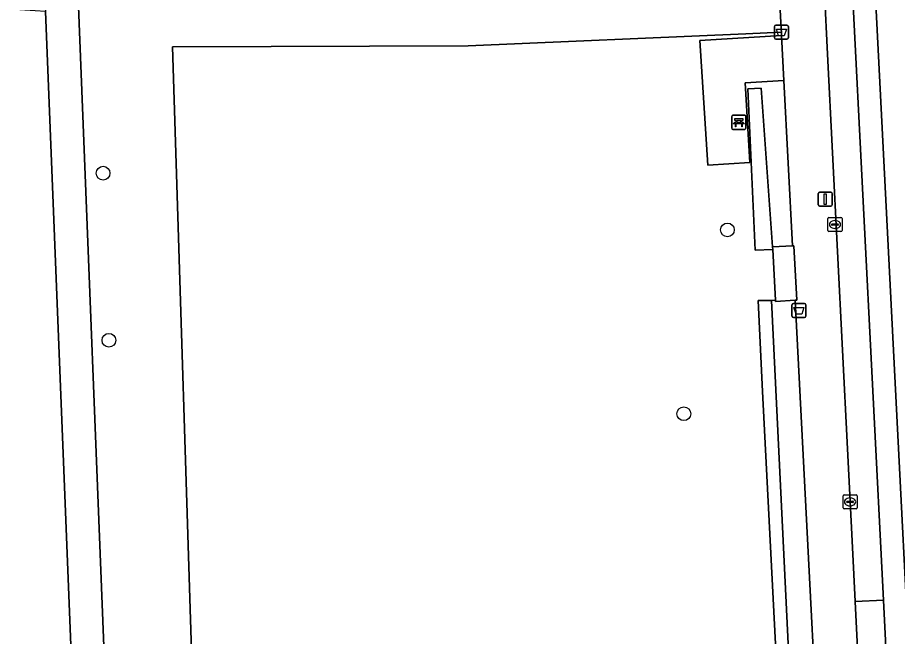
# Model space of a CAD drawing. Extents: x 161084 to 161928, y 385354 to 386522.
# Drawn here: x 161548.9 to 161611.5, y 386065.7 to 386109.7 of the extents above; entities that cross this region are included whole.
import ezdxf

# ---------------------------------------------------------------- set-up
doc = ezdxf.new("R2010")
doc.units = 0
for name, color, linetype in [('IMGEO_Afvalbak', 7, 'Continuous'), ('IMGEO_Bank', 7, 'Continuous'), ('IMGEO_Boom', 7, 'Continuous'), ('IMGEO_Groenvoorziening', 7, 'Continuous'), ('IMGEO_Haag', 7, 'Continuous'), ('IMGEO_Hek', 7, 'Continuous'), ('IMGEO_Kolk', 7, 'Continuous'), ('IMGEO_Lichtmast', 7, 'Continuous'), ('IMGEO_OVBaan_gesloten', 7, 'Continuous'), ('IMGEO_Parkeervlak_gesloten', 7, 'Continuous'), ('IMGEO_Rijbaan_lokaal_gesloten', 7, 'Continuous'), ('IMGEO_Voetpad_gesloten', 7, 'Continuous'), ('IMGEO_Voetpad_halfverhard', 7, 'Continuous'), ('IMGEO_Voetpad_open', 7, 'Continuous')]:
    doc.layers.add(name, color=color, linetype=linetype)

msp = doc.modelspace()

# ---------------------------------------------------------------- linework, layer by layer
at = {"layer": 'IMGEO_Afvalbak'}
for p, q in [((161602.737, 386108.232), (161602.737, 386109.032)), ((161602.737, 386109.032), (161602.737, 386108.232)), ((161602.837, 386109.132), (161603.627, 386109.132)), ((161603.627, 386109.132), (161602.837, 386109.132)), ((161603.727, 386109.032), (161603.727, 386108.232)), ((161603.727, 386108.232), (161603.727, 386109.032)), ((161603.627, 386108.132), (161602.837, 386108.132)), ((161602.837, 386108.132), (161603.627, 386108.132)), ((161603.98, 386088.435), (161603.98, 386089.235)), ((161603.98, 386089.235), (161603.98, 386088.435)), ((161604.08, 386089.335), (161604.87, 386089.335)), ((161604.87, 386089.335), (161604.08, 386089.335)), ((161604.97, 386089.235), (161604.97, 386088.435)), ((161604.97, 386088.435), (161604.97, 386089.235)), ((161604.87, 386088.335), (161604.08, 386088.335)), ((161604.08, 386088.335), (161604.87, 386088.335))]:
    msp.add_line(p, q, dxfattribs=at)
for points in [[(161602.88, 386108.846), (161603.584, 386108.846), (161603.435, 386108.376), (161603.029, 386108.376), (161602.88, 386108.846)], [(161604.123, 386089.049), (161604.827, 386089.049), (161604.678, 386088.579), (161604.272, 386088.579), (161604.123, 386089.049)]]:
    msp.add_lwpolyline(points, dxfattribs=at)
for centre, start, end in [((161602.837, 386109.032), 90, 180), ((161602.837, 386109.032), 90, 180), ((161603.627, 386109.032), 0, 90), ((161603.627, 386109.032), 360, 90), ((161602.837, 386108.232), 180, 270), ((161602.837, 386108.232), 180, 270), ((161603.627, 386108.232), 270, 0), ((161603.627, 386108.232), 270, 0), ((161604.08, 386089.235), 90, 180), ((161604.08, 386089.235), 90, 180), ((161604.87, 386089.235), 0, 90), ((161604.87, 386089.235), 360, 90), ((161604.08, 386088.435), 180, 270), ((161604.08, 386088.435), 180, 270), ((161604.87, 386088.435), 270, 0), ((161604.87, 386088.435), 270, 0)]:
    msp.add_arc(centre, 0.1, start, end, dxfattribs=at)
at = {"layer": 'IMGEO_Bank'}
for p, q in [((161599.703, 386101.791), (161599.703, 386102.632)), ((161599.703, 386102.632), (161599.703, 386101.791)), ((161599.778, 386102.716), (161600.619, 386102.716)), ((161600.619, 386102.716), (161599.778, 386102.716)), ((161600.703, 386102.641), (161600.703, 386101.8)), ((161600.703, 386101.8), (161600.703, 386102.641)), ((161600.4, 386102.114), (161600.007, 386102.114)), ((161600.012, 386102.222), (161600.012, 386102.328)), ((161600.056, 386102.328), (161600.056, 386102.222)), ((161600.344, 386102.334), (161600.062, 386102.334)), ((161600.062, 386102.216), (161600.344, 386102.216)), ((161600.35, 386102.222), (161600.35, 386102.328)), ((161600.394, 386102.328), (161600.394, 386102.222)), ((161600.628, 386101.716), (161599.787, 386101.716)), ((161599.787, 386101.716), (161600.628, 386101.716))]:
    msp.add_line(p, q, dxfattribs=at)
for points in [[(161600.006, 386102.334), (161599.92, 386102.334), (161599.92, 386102.495), (161600.483, 386102.495), (161600.483, 386102.334), (161600.4, 386102.334)], [(161599.95, 386102.114), (161599.808, 386102.114), (161599.92, 386102.216), (161600.006, 386102.216)], [(161600, 386102.107), (161600, 386101.9), (161599.957, 386101.9), (161599.957, 386102.107)], [(161600.4, 386102.216), (161600.483, 386102.216), (161600.595, 386102.114), (161600.456, 386102.114)], [(161600.45, 386102.107), (161600.45, 386101.9), (161600.406, 386101.9), (161600.406, 386102.107)]]:
    msp.add_lwpolyline(points, dxfattribs=at)
for centre, radius, start, end in [((161599.781, 386102.638), 0.0779, 92.4484, 184.28452), ((161599.781, 386102.638), 0.0779, 92.4484, 184.28452), ((161600.625, 386102.638), 0.0779, 2.4484, 94.28452), ((161600.625, 386102.638), 0.0779, 2.4484, 94.28452), ((161599.781, 386101.794), 0.0779, 182.4484, 274.28452), ((161599.781, 386101.794), 0.0779, 182.4484, 274.28452), ((161599.95, 386102.107), 0.00671, 2.89567, 87.10433), ((161600.007, 386102.107), 0.00671, 92.89567, 177.10433), ((161600.005, 386102.327), 0.00671, 2.89567, 87.10433), ((161600.005, 386102.223), 0.00671, 272.89567, 357.10433), ((161600.062, 386102.327), 0.00671, 92.89567, 177.10433), ((161600.062, 386102.223), 0.00671, 182.89567, 267.10433), ((161600.344, 386102.327), 0.00671, 2.89567, 87.10433), ((161600.344, 386102.223), 0.00671, 272.89567, 357.10433), ((161600.401, 386102.327), 0.00671, 92.89567, 177.10433), ((161600.401, 386102.223), 0.00671, 182.89567, 267.10433), ((161600.399, 386102.107), 0.00671, 2.89567, 87.10433), ((161600.456, 386102.107), 0.00671, 92.89567, 177.10433), ((161600.625, 386101.794), 0.0779, 272.4484, 4.28452), ((161600.625, 386101.794), 0.0779, 272.4484, 4.28452)]:
    msp.add_arc(centre, radius, start, end, dxfattribs=at)
at = {"layer": 'IMGEO_Boom'}
for centre in [(161555.011, 386098.597), (161599.389, 386094.562), (161555.431, 386086.71), (161596.296, 386081.491)]:
    msp.add_circle(centre, 0.489, dxfattribs=at)
at = {"layer": 'IMGEO_Groenvoorziening'}
for points in [[(161555.324, 386058.365), (161561.479, 386058.557), (161559.944, 386107.587), (161580.966, 386107.654), (161600.693, 386108.501), (161603.232, 386108.632), (161603.221, 386108.84), (161602.935, 386114.38), (161553.167, 386112.88)], [(161550.921, 386110.099), (161545.024, 386110.483), (161548.34, 386029.265), (161554.195, 386029.562), (161553.688, 386040.604), (161551.158, 386040.502), (161551.077, 386042.52), (161550.771, 386042.504), (161550.865, 386040.696), (161549.643, 386040.675), (161549.494, 386044.867), (161550.98, 386044.909), (161550.915, 386046.535), (161553.445, 386046.637)], [(161601.884, 386083.079), (161601.566, 386089.534), (161602.53, 386089.546), (161602.801, 386089.556), (161602.617, 386093.174), (161601.375, 386093.116), (161600.843, 386104.607), (161601.785, 386104.655), (161602.607, 386093.361), (161604.016, 386093.43), (161603.409, 386105.2), (161600.643, 386105.031), (161600.99, 386099.348), (161597.99, 386099.165), (161597.443, 386108.026), (161603.244, 386108.39), (161603.232, 386108.632), (161600.693, 386108.501), (161580.966, 386107.654), (161559.944, 386107.587), (161561.479, 386058.557), (161561.518, 386057.308), (161562.017, 386042.143), (161603.907, 386043.93)], [(161601.785, 386104.655), (161600.843, 386104.607), (161601.375, 386093.116), (161602.617, 386093.174), (161602.607, 386093.361)], [(161562.017, 386042.143), (161562.047, 386040.957), (161604.792, 386042.667), (161602.53, 386089.546), (161601.566, 386089.534), (161601.884, 386083.079), (161603.907, 386043.93)]]:
    msp.add_lwpolyline(points, close=True, dxfattribs=at)
msp.add_lwpolyline([(161605.192, 386042.216), (161606.653, 386042.284), (161604.215, 386089.565), (161602.805, 386089.469), (161602.801, 386089.556), (161602.53, 386089.546), (161604.792, 386042.667), (161562.047, 386040.957), (161562.359, 386029.971), (161603.898, 386032.071)], dxfattribs=at)
at = {"layer": 'IMGEO_Haag'}
for points in [[(161601.785, 386104.655), (161600.843, 386104.607), (161601.375, 386093.116), (161602.617, 386093.174), (161602.607, 386093.361)], [(161562.017, 386042.143), (161562.047, 386040.957), (161604.792, 386042.667), (161602.53, 386089.546), (161601.566, 386089.534), (161601.884, 386083.079), (161603.907, 386043.93)]]:
    msp.add_lwpolyline(points, close=True, dxfattribs=at)
at = {"layer": 'IMGEO_Hek'}
for points in [[(161561.479, 386058.557), (161559.944, 386107.587), (161580.966, 386107.654), (161600.693, 386108.501)], [(161602.801, 386089.556), (161602.53, 386089.546)], [(161601.884, 386083.079), (161603.907, 386043.93), (161562.017, 386042.143)]]:
    msp.add_lwpolyline(points, dxfattribs=at)
at = {"layer": 'IMGEO_Kolk'}
for p, q in [((161606.537, 386094.52), (161606.537, 386095.372)), ((161606.612, 386095.446), (161607.464, 386095.446)), ((161606.796, 386094.94), (161606.796, 386094.952)), ((161607.234, 386094.903), (161606.836, 386094.903)), ((161606.839, 386094.989), (161607.237, 386094.989)), ((161607.025, 386095.226), (161607.05, 386095.226)), ((161607.28, 386094.952), (161607.28, 386094.94)), ((161607.538, 386095.372), (161607.538, 386094.52)), ((161607.464, 386094.446), (161606.612, 386094.446)), ((161607.048, 386094.666), (161607.023, 386094.666)), ((161607.609, 386074.792), (161607.609, 386075.644)), ((161607.684, 386075.718), (161608.536, 386075.718)), ((161608.097, 386075.498), (161608.122, 386075.498)), ((161608.61, 386075.644), (161608.61, 386074.792)), ((161607.868, 386075.212), (161607.868, 386075.224)), ((161608.306, 386075.175), (161607.908, 386075.175)), ((161607.911, 386075.261), (161608.309, 386075.261)), ((161608.12, 386074.938), (161608.095, 386074.938)), ((161608.352, 386075.224), (161608.352, 386075.212)), ((161608.536, 386074.718), (161607.684, 386074.718))]:
    msp.add_line(p, q, dxfattribs=at)
for points in [[(161606.537, 386094.52), (161606.537, 386095.372)], [(161606.612, 386095.446), (161607.464, 386095.446)], [(161607.538, 386095.372), (161607.538, 386094.52)], [(161607.464, 386094.446), (161606.612, 386094.446)], [(161607.609, 386074.792), (161607.609, 386075.644)], [(161607.684, 386075.718), (161608.536, 386075.718)], [(161608.61, 386075.644), (161608.61, 386074.792)], [(161608.536, 386074.718), (161607.684, 386074.718)]]:
    msp.add_lwpolyline(points, dxfattribs=at)
for centre, radius, start, end in [((161606.614, 386095.37), 0.0765, 91.55205, 178.44795), ((161606.614, 386095.37), 0.0765, 91.55205, 178.44795), ((161606.836, 386094.949), 0.0403, 85.87752, 175.75265), ((161606.833, 386094.939), 0.0366, 178.93798, 274.71019), ((161607.237, 386094.946), 0.043, 264.86636, 352.45326), ((161607.241, 386094.951), 0.0386, 1.73085, 96.63898), ((161607.462, 386095.37), 0.0765, 1.55205, 88.44795), ((161607.462, 386095.37), 0.0765, 1.55205, 88.44795), ((161606.614, 386094.522), 0.0765, 181.55205, 268.44795), ((161606.614, 386094.522), 0.0765, 181.55205, 268.44795), ((161607.462, 386094.522), 0.0765, 271.55205, 358.44795), ((161607.462, 386094.522), 0.0765, 271.55205, 358.44795), ((161607.686, 386075.642), 0.0765, 91.55205, 178.44795), ((161607.686, 386075.642), 0.0765, 91.55205, 178.44795), ((161608.534, 386075.642), 0.0765, 1.55205, 88.44795), ((161608.534, 386075.642), 0.0765, 1.55205, 88.44795), ((161607.908, 386075.221), 0.0403, 85.87752, 175.75265), ((161607.905, 386075.211), 0.0366, 178.93798, 274.71019), ((161608.309, 386075.218), 0.043, 264.86636, 352.45326), ((161608.313, 386075.223), 0.0386, 1.73085, 96.63898), ((161607.686, 386074.794), 0.0765, 181.55205, 268.44795), ((161607.686, 386074.794), 0.0765, 181.55205, 268.44795), ((161608.534, 386074.794), 0.0765, 271.55205, 358.44795), ((161608.534, 386074.794), 0.0765, 271.55205, 358.44795)]:
    msp.add_arc(centre, radius, start, end, dxfattribs=at)
for centre, major_axis, ratio, start_param, end_param in [((161607.024, 386094.946), (-0.387, 0.002), 0.722429, 4.712389, 7.853982), ((161607.049, 386094.946), (-0.39, 0.002), 0.717154, 1.570796, 4.712389), ((161608.096, 386075.218), (-0.387, 0.002), 0.722429, 4.712389, 7.853982), ((161608.121, 386075.218), (-0.39, 0.002), 0.717154, 1.570796, 4.712389)]:
    msp.add_ellipse(centre, major_axis=major_axis, ratio=ratio, start_param=start_param, end_param=end_param, dxfattribs=at)
at = {"layer": 'IMGEO_Lichtmast'}
for p, q in [((161605.849, 386096.356), (161605.849, 386097.156)), ((161605.849, 386097.156), (161605.849, 386096.356)), ((161605.949, 386097.256), (161606.739, 386097.256)), ((161606.739, 386097.256), (161605.949, 386097.256)), ((161606.839, 386097.156), (161606.839, 386096.356)), ((161606.839, 386096.356), (161606.839, 386097.156)), ((161606.739, 386096.256), (161605.949, 386096.256)), ((161605.949, 386096.256), (161606.739, 386096.256))]:
    msp.add_line(p, q, dxfattribs=at)
msp.add_lwpolyline([(161606.269, 386097.131), (161606.419, 386097.131), (161606.419, 386096.381), (161606.269, 386096.381), (161606.269, 386097.131)], dxfattribs=at)
for centre, start, end in [((161605.949, 386097.156), 90, 180), ((161605.949, 386097.156), 90, 180), ((161606.739, 386097.156), 0, 90), ((161606.739, 386097.156), 360, 90), ((161605.949, 386096.356), 180, 270), ((161605.949, 386096.356), 180, 270), ((161606.739, 386096.356), 270, 0), ((161606.739, 386096.356), 270, 0)]:
    msp.add_arc(centre, 0.1, start, end, dxfattribs=at)
at = {"layer": 'IMGEO_OVBaan_gesloten'}
msp.add_lwpolyline([(161608.28, 386111.508), (161606.286, 386111.442), (161606.508, 386107.07), (161608.273, 386071.975), (161608.464, 386068.141), (161610.496, 386068.225)], close=True, dxfattribs=at)
at = {"layer": 'IMGEO_Parkeervlak_gesloten'}
msp.add_lwpolyline([(161610.496, 386068.225), (161608.464, 386068.141), (161611.531, 386006.513), (161613.555, 386006.567)], close=True, dxfattribs=at)
at = {"layer": 'IMGEO_Rijbaan_lokaal_gesloten'}
for points in [[(161615.421, 386003.25), (161609.888, 386111.583), (161609.755, 386116.483)], [(161609.755, 386116.483), (161609.888, 386111.583), (161615.421, 386003.25), (161621.471, 385885.633), (161624.888, 385819.708), (161623.138, 385819.708), (161623.088, 385821.908), (161620.977, 385821.892), (161621.139, 385818.466), (161622.2, 385799.696), (161622.239, 385797.159), (161622.584, 385789.922), (161622.936, 385782.114), (161622.454, 385768.815), (161628.111, 385769.278), (161627.933, 385773.325), (161627.846, 385775.559)], [(161608.121, 386114.983), (161608.28, 386111.508), (161610.496, 386068.225), (161613.555, 386006.567), (161613.759, 386002.917), (161616.359, 385953.05), (161616.626, 385946.667), (161621.517, 385852.4), (161621.846, 385845.592), (161622.084, 385840.658), (161623.088, 385821.908), (161623.138, 385819.708), (161624.888, 385819.708), (161621.471, 385885.633), (161615.421, 386003.25)]]:
    msp.add_lwpolyline(points, dxfattribs=at)
at = {"layer": 'IMGEO_Voetpad_gesloten'}
msp.add_lwpolyline([(161604.016, 386093.43), (161602.607, 386093.361), (161602.617, 386093.174), (161602.801, 386089.556), (161602.805, 386089.469), (161604.215, 386089.565), (161604.315, 386089.572), (161604.118, 386093.435)], close=True, dxfattribs=at)
at = {"layer": 'IMGEO_Voetpad_halfverhard'}
msp.add_lwpolyline([(161553.167, 386112.88), (161553.264, 386116.009), (161552.901, 386124.746), (161552.801, 386127.166), (161552.756, 386128.235), (161552.518, 386133.98), (161550.119, 386134.142), (161550.958, 386113.278), (161550.921, 386110.099), (161553.445, 386046.637), (161553.688, 386040.604), (161554.195, 386029.562), (161556.46, 386029.673), (161555.374, 386057.116), (161555.324, 386058.365)], close=True, dxfattribs=at)
at = {"layer": 'IMGEO_Voetpad_open'}
for points in [[(161608.464, 386068.141), (161608.273, 386071.975), (161606.508, 386107.07), (161606.286, 386111.442), (161605.543, 386124.747)], [(161602.935, 386114.38), (161603.221, 386108.84), (161603.232, 386108.632), (161603.244, 386108.39), (161603.409, 386105.2), (161604.016, 386093.43), (161604.118, 386093.435), (161604.315, 386089.572), (161604.215, 386089.565), (161606.653, 386042.284), (161606.768, 386040.06), (161607.005, 386035.461), (161607.017, 386035.376), (161607.475, 386026.428), (161607.471, 386026.389), (161608.672, 386003.224)], [(161611.531, 386006.513), (161608.464, 386068.141)]]:
    msp.add_lwpolyline(points, dxfattribs=at)
msp.add_lwpolyline([(161603.244, 386108.39), (161597.443, 386108.026), (161597.99, 386099.165), (161600.99, 386099.348), (161600.643, 386105.031), (161603.409, 386105.2)], close=True, dxfattribs=at)

doc.saveas('drawing.dxf')
